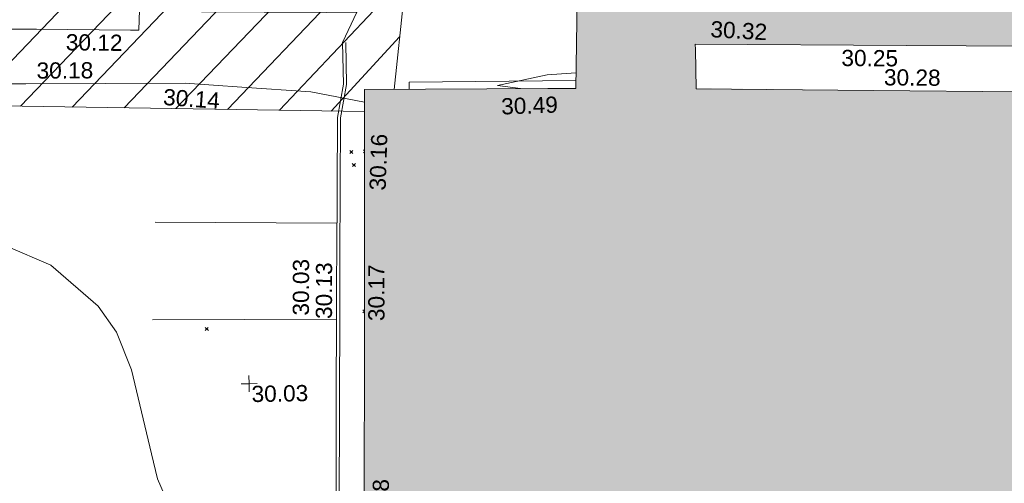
# Model space of a CAD drawing. Header units: millimetres. Extents: x -290717 to 520720, y -88450 to 287762.
# Tile 278 of 381: x 80720 to 103495, y 113792 to 124520. Entities that reach past the tile are written whole.
import ezdxf

# ---------------------------------------------------------------- set-up
doc = ezdxf.new("R2010")
doc.units = ezdxf.units.MM
doc.linetypes.add('IMPORT-HIDDEN2 _3_', pattern=[4762.5, 3175, -1587.5])
doc.linetypes.add('IMPORT-UG_ELEC_STREET LIGHTING_QLB2 _2_', pattern=[2700, 1500, -300.0000000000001, 0, -250, 150, -300.0000000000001, 0, -200])
for name, color, linetype, lineweight, true_color in [('00_UAV_BUILDING_OUTLINE', 5, 'Continuous', 9, 0x0000ff), ('00_UAV_CONCRETE', 9, 'Continuous', 9, 0x808080), ('00_UAV_FENCE', 7, 'Continuous', 9, 0x264c2f), ('00_UAV_KERB_BOTTOM', 1, 'Continuous', 9, 0xff0000), ('00_UAV_KERB_TOP', 7, 'Continuous', 9, 0xa500a5), ('00_UAV_LEVEL_SPOT', 7, 'Continuous', 9, 0x666666), ('00_UAV_ROAD_MARKING_YELLOW_CONTINUOUS', 40, 'Continuous', 9, 0xffbf00), ('00_UAV_WALL', 7, 'Continuous', 9, 0x7c00a5), ('00_UAV_WALL_RETAINING', 7, 'Continuous', 9, 0x7c00a5), ('01_DTM_CONTOUR_MJR', 7, 'Continuous', 9, 0x7f3f00), ('01_DTM_CONTOUR_MNR', 7, 'Continuous', 9, 0xa5a552), ('12333-PUM-2D-U-0001-C01 - Rev2_REVIT IMPORT_dwg', 7, 'Continuous', 9, 0x767676), ('A_RHA_Line', 7, 'Continuous', 9, 0x00a600), ('PUM-CHAMBER EXTENTS', 6, 'IMPORT-HIDDEN2 _3_', 9, 0xff00ff), ('PUM-UNABLE TO SURVEY', 190, 'Continuous', 9, 0x7f00ff)]:
    doc.layers.add(name, color=color, linetype=linetype, lineweight=lineweight, true_color=true_color)
doc.layers.add('A_RHA_Detail', color=7, linetype='Continuous', lineweight=9)
doc.layers.add('GEN-TEXT', color=7, linetype='Continuous', lineweight=9)
doc.styles.add('Swis721 Lt BT_2', font='swissl.ttf', dxfattribs={"height": 375})

# ---------------------------------------------------------------- blocks, each defined once
blk = doc.blocks.new('12333-PUM-2D-U-0001-C01 - Rev2_REVIT IMPORT_dwg_UAV-2077255-Site Location Plan Existing')
at = {"layer": '00_UAV_LEVEL_SPOT', "color": 254, "true_color": 0xcccccc, "flags": 128}
for points in [[(0, -500.0000000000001), (0, 0), (-500.0000000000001, 0)], [(500.0000000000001, 0), (0, 0), (0, 500.0000000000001)]]:
    blk.add_lwpolyline(points, dxfattribs=at)
blk = doc.blocks.new('12333-PUM-2D-U-0001-C01 - Rev2_REVIT IMPORT_dwg_MGS62954_T2_Galway_ITM_3d_Rev1-2077680-Site Location Plan Existing')
at = {"layer": '00_UAV_CONCRETE', "color": 254, "true_color": 0xcccccc, "flags": 128}
blk.add_lwpolyline([(533993821.2344432, 725676748.3484368), (533993819.7424778, 725676916.2696676), (533997677.8505664, 725676881.9568516)], dxfattribs=at)
at = {"layer": '00_UAV_FENCE', "color": 254, "true_color": 0xcccccc, "flags": 128}
blk.add_lwpolyline([(533984606.4254999, 725677031.3565), (533984956.9829133, 725677027.0913601), (533988641.8540002, 725676982.2585), (533989951.4853162, 725676867.2598823), (533991545.854, 725676727.2585), (533992783.3151581, 725676466.5470988)], dxfattribs=at)
at = {"layer": '00_UAV_KERB_BOTTOM', "color": 254, "true_color": 0xcccccc, "flags": 128}
blk.add_lwpolyline([(533992300.5415, 725677857.4255002), (533992299.5415, 725676890.4255), (533992151.5415, 725676125.4255002), (533992076.797038, 725672872.6906), (533992068.5414999, 725672513.4255), (533991993.5415002, 725668666.4255003), (533991977.2491143, 725667873.7233555), (533991909.5415, 725664579.4255), (533991882.9220554, 725662874.6402038), (533991839.5415, 725660096.4255), (533991804.6548505, 725657875.3088148), (533991755.5415, 725654748.4255), (533991704.8227784, 725652876.4435915), (533991678.5415, 725651906.4255002)], dxfattribs=at)
at = {"layer": '00_UAV_KERB_TOP', "color": 254, "true_color": 0xcccccc, "flags": 128}
blk.add_lwpolyline([(533992370.5414626, 725677857.3531113), (533992369.5345623, 725676883.6805985), (533992221.3875232, 725676117.9205644), (533992146.8141374, 725672872.6305698), (533992138.5258256, 725672511.939224), (533992063.5274799, 725668665.0240773), (533992047.262669, 725667873.663579), (533991979.5302703, 725664578.1598479), (533991952.9296565, 725662874.5805296), (533991909.5329681, 725660095.3326153), (533991874.6625469, 725657875.2491213), (533991825.5266109, 725654746.9278531), (533991774.8468394, 725652876.3835568), (533991748.5158221, 725651904.5296441)], dxfattribs=at)
at = {"layer": '00_UAV_ROAD_MARKING_YELLOW_CONTINUOUS', "color": 254, "true_color": 0xcccccc}
for p, q in [((533992095.2985793, 725673677.8420074), (533987889.7796368, 725673777.3943529)), ((533987793.7796368, 725671519.394353), (533992047.9148707, 725671455.416931))]:
    blk.add_line(p, q, dxfattribs=at)
at = {"layer": '00_UAV_WALL', "color": 254, "true_color": 0xcccccc, "flags": 128}
blk.add_lwpolyline([(533991946.8540001, 725678560.2585), (533989049.8540001, 725678625.2585001), (533987617.2942128, 725678697.4638813), (533987594.3289061, 725678223.6027254), (533987400.971929, 725678229.1283239), (533985226.854, 725678291.2585002), (533982402.4397334, 725678336.6436361)], dxfattribs=at)
at = {"layer": '00_UAV_WALL_RETAINING', "color": 254, "true_color": 0xcccccc, "flags": 128}
blk.add_lwpolyline([(533991946.8540001, 725678560.2585), (533992640.9680001, 725678549.684), (533992300.5415, 725677857.4255002)], dxfattribs=at)
at = {"layer": '01_DTM_CONTOUR_MJR', "color": 254, "true_color": 0xcccccc, "flags": 128}
blk.add_lwpolyline([(533982434.7057993, 725650513.4341646), (533984452.6412213, 725651986.0687025), (533985164.3878635, 725653442.7667475), (533986450.5126459, 725654285.6622803), (533987500.4225352, 725654420.0000001), (533988430.0000002, 725656420.0000001), (533988430.0000002, 725658420.0000001), (533988757.7809073, 725660389.2405014), (533988910.5054501, 725662093.0872011), (533988888.1726233, 725662704.3830078), (533988430.0000002, 725664420.0000001), (533988430.0000002, 725666420.0000001), (533987845.7303371, 725667835.730337), (533987710.3163019, 725668420.0000001), (533987285.7755486, 725670370.6648532), (533986954.1469131, 725671246.3576205), (533986539.3971784, 725671854.9828988), (533985458.1953767, 725672824.1461596), (533984430.0000002, 725673292.0930233)], dxfattribs=at)
at = {"layer": '01_DTM_CONTOUR_MNR', "color": 254, "true_color": 0xcccccc, "flags": 128}
blk.add_lwpolyline([(533996398.2576222, 725676717.7387002), (533995862.9347827, 725676803.2608696), (533997017.7169089, 725677027.780448), (533997684.0198982, 725677060.1955652)], dxfattribs=at)
at = {"xscale": 0.375, "yscale": 0.375, "zscale": 0.375}
blk.add_blockref('12333-PUM-2D-U-0001-C01 - Rev2_REVIT IMPORT_dwg_UAV-2077255-Site Location Plan Existing', (533990000, 725670000.0000001), dxfattribs=at)
at = {"layer": '00_UAV_BUILDING_OUTLINE', "color": 251, "true_color": 0x666666, "char_height": 375, "width": 1495.902363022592, "attachment_point": 1, "line_spacing_factor": 1.005061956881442, "style": 'Swis721 Lt BT_2'}
for s, insert, rotation in [('30.32', (534000828.0322669, 725678207.7888681), 355.84313260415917), ('30.25', (534003833.727396, 725677486.0668606), 358.6493837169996), ('30.28', (534004810.7490917, 725677022.122988), 358.4756392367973), ('30.49', (533995938.1842242, 725676501.1138716), 1.0456829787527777), ('30.16', (533992859.9595945, 725674430.1917697), 87.1805098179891), ('30.17', (533992780.1852723, 725671401.841308), 88.96203897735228), ('30.18', (533992796.2918181, 725666434.90736), 88.96203896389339)]:
    blk.add_mtext(s, dxfattribs=dict(at, insert=insert, rotation=rotation))
at = {"layer": '00_UAV_FENCE', "color": 251, "true_color": 0x666666, "char_height": 375, "width": 1495.902363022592, "attachment_point": 1, "line_spacing_factor": 1.005061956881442, "style": 'Swis721 Lt BT_2'}
for s, insert, rotation in [('30.18', (533985212.9892944, 725677519.2428584), 359.30293167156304), ('30.14', (533988146.8504523, 725676859.5624635), 354.98173383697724)]:
    blk.add_mtext(s, dxfattribs=dict(at, insert=insert, rotation=rotation))
at = {"layer": '00_UAV_KERB_BOTTOM', "color": 251, "true_color": 0x666666, "insert": (533991035.4123445, 725671559.9903523), "char_height": 375, "width": 1495.902363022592, "attachment_point": 1, "rotation": 88.81143063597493, "line_spacing_factor": 1.005061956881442, "style": 'Swis721 Lt BT_2'}
blk.add_mtext('30.03', dxfattribs=at)
at = {"layer": '00_UAV_KERB_TOP', "color": 251, "true_color": 0x666666, "insert": (533991567.1198985, 725671471.4958007), "char_height": 375, "width": 1495.902363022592, "attachment_point": 1, "rotation": 88.81114601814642, "line_spacing_factor": 1.005061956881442, "style": 'Swis721 Lt BT_2'}
blk.add_mtext('30.13', dxfattribs=at)
at = {"layer": '00_UAV_LEVEL_SPOT', "insert": (533990051.8765643, 725669949.1441548), "char_height": 375, "width": 1495.902363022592, "attachment_point": 1, "line_spacing_factor": 1.005061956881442, "style": 'Swis721 Lt BT_2'}
blk.add_mtext('30.03', dxfattribs=at)
at = {"layer": '00_UAV_WALL', "color": 251, "true_color": 0x666666, "insert": (533985904.0719428, 725678162.9664321), "char_height": 375, "width": 1495.902363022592, "attachment_point": 1, "rotation": 358.36309324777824, "line_spacing_factor": 1.005061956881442, "style": 'Swis721 Lt BT_2'}
blk.add_mtext('30.12', dxfattribs=at)
blk = doc.blocks.new('12333-PUM-2D-U-0001-C01 - Rev2_REVIT IMPORT_dwg-1620468-Site Location Plan Existing')
at = {"layer": 'PUM-CHAMBER EXTENTS', "true_color": 0xfff4d4}
h = blk.add_hatch(dxfattribs=at)
h.set_pattern_fill('FP_14', style=0, pattern_type=2)
h.set_pattern_definition([(45, (-533641079.65, -725615854.3560001), (-618.7184335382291, 618.7184335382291), [])])
h.paths.add_polyline_path([(351699.72233876, 60394.56140982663), (351708.9931528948, 60906.25732133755), (352393.2163071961, 60898.13015711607), (353041.6677554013, 66223.39089320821), (353206.9931529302, 73966.25732144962), (353982.8594361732, 73952.7145251), (354317.3501528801, 76699.64382133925), (358888.3501528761, 76111.64382135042), (361222.350152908, 86809.64382132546), (361563.3501529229, 88895.64382133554), (363078.350152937, 90435.64382137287), (363904.3501529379, 101867.6438212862), (365385.1266995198, 110525.3932341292), (365230.9820148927, 110551.7047199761), (365498.4008083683, 111226.8875165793), (365470.0968050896, 111952.5482150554), (365624.7061381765, 111926.1574136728), (366051.350152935, 114420.6438213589), (364898.3501528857, 114331.6438213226), (360524.3501529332, 111561.643821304), (356416.7002318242, 111258.678218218), (357929.2858412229, 111182.0907012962), (360544.5530249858, 111349.5624075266), (360546.5568067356, 111049.5690885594), (355314.0187962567, 111014.6190039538), (355309.6134037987, 111177.0234435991), (355277.3501528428, 111174.643821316), (352644.3501529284, 114141.6438213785), (338239.8330883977, 112460.2766464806), (329804.3501528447, 111555.6438213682), (319532.3501528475, 110592.6438213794), (310517.3501528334, 109863.6438213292), (302620.3501528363, 109581.6438213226), (295825.3501529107, 109566.6438213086), (279813.3501529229, 106549.643821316), (276140.8366145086, 103581.1872824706), (276061.814112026, 103425.8629484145), (271406.8224872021, 105468.1551963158), (271509.3894614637, 105701.9358727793), (267649.350152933, 107463.6438213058), (260223.350152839, 100640.6438213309), (259796.3501529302, 72682.64382134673), (269496.3501528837, 64316.64382130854), (273776.3501529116, 63665.64382135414), (309011.3501528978, 62955.64382139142), (311037.3501528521, 62074.64382133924), (337339.3501528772, 60871.64382135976), (351699.5658924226, 60394.56660731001)])
h.paths.add_polyline_path([(268358.9909750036, 65556.86419186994), (264596.4920611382, 69167.41490751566), (264804.2082447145, 69383.8727354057), (266581.5988270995, 67470.36930634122), (268566.7072650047, 65773.32227584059), (268393.5501527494, 65592.87780157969)])
h.paths.add_polyline_path([(332379.887152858, 67575.85382149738), (302320.8871528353, 68122.8538214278), (302332.4158496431, 68783.33241919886), (280169.8095181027, 69186.63780598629), (280330.3604934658, 78384.59702432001), (275960.0958838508, 78464.13017966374), (276108.0612945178, 86595.19465455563), (280450.151176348, 86519.4031937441), (280756.2778082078, 103341.6855813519), (302910.5740271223, 102938.5317815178), (302921.4142533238, 103534.2289657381), (310787.9439886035, 103391.0774384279), (310815.0515438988, 104880.7045066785), (318228.828162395, 104745.7919744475), (318301.0448391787, 108714.2766025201), (322633.8020448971, 108635.4310593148), (322539.6341878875, 103240.5581443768), (349750.1643799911, 102745.3933022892), (349310.9351529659, 74176.42282136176), (332506.0083566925, 74506.52523825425), (332420.225768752, 69792.56032023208)])
h.paths.add_polyline_path([(262373.7501529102, 72788.24382131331), (262335.6501528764, 75226.64382130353), (265345.5501529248, 75226.64382130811), (265383.6501528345, 72864.44382133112), (265304.2827260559, 72862.43451938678)])
h.paths.add_polyline_path([(261383.1501528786, 75912.44382136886), (261459.3501528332, 80789.24382133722), (267517.2501529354, 80713.04382135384), (267441.050152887, 75836.24382130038), (261504.3495088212, 75910.91930116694)])
h.paths.add_polyline_path([(302573.8228673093, 78329.52926304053), (302592.4407276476, 78963.90062831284), (306343.567266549, 78898.43991812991), (306598.9518629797, 91613.85658206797), (302817.4785721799, 91689.80612071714), (302824.7187942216, 92271.10215000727), (296640.3411529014, 92395.32482125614), (296360.3411528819, 78454.32482147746), (302538.3452618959, 78330.24181806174)])
h.paths.add_polyline_path([(261840.3501529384, 80865.44382136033), (261687.9501528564, 92981.24382131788), (264050.1501528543, 92981.2438213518), (264202.5501529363, 80865.44382139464), (263838.6680771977, 80865.44382138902)])
h.paths.add_polyline_path([(274664.4282881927, 104261.9875886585), (272430.0401462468, 105281.7542374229), (273799.1437452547, 104582.3695657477), (274486.1144024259, 104328.01044291)])
h.paths.add_polyline_path([(315481.3501528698, 115683.6438212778), (326437.165211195, 116343.5766866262), (364189.350152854, 120948.6438212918), (366744.3501529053, 124721.6438213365), (363517.3501528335, 126053.6438213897), (359872.3501529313, 126432.6438213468), (352849.3501528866, 126181.6438212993), (339104.3501528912, 124625.643821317), (335451.3501528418, 124514.6438212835), (325145.3501528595, 123235.643821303), (319635.3501528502, 122976.6438213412), (314446.3501528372, 122493.6438213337), (313566.3501528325, 118980.6438212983)])
h.paths.add_polyline_path([(322305.050152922, 119194.0438212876), (322152.6501528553, 121403.8438213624), (326724.6501528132, 121784.8438213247), (326877.0501529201, 119498.8438214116), (323355.1979919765, 119264.0536772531)])
h.paths.add_polyline_path([(328629.650152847, 120870.443821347), (328477.2501528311, 122089.6438212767), (329810.7501529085, 122242.0438213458), (329963.1501528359, 121022.8438213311), (328841.3815410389, 120894.6416942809)])
h.paths.add_polyline_path([(317352.0501528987, 121480.0438213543), (317352.0501528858, 121861.0438214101), (317618.7501528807, 121856.3885555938), (317618.7501528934, 121480.043821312), (317362.3608135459, 121480.0438213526)])
h.paths.add_polyline_path([(331601.4501528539, 122089.6438213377), (331144.2501528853, 122242.0438213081), (331258.5501528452, 122623.0438213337), (331715.7501528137, 122470.6438213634), (331644.5503212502, 122233.3110493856)])
at = {"layer": 'GEN-TEXT', "color": 253, "true_color": 0xaaaaaa}
for p, q in [((351343.124563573, 59430.94570585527), (351413.8352416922, 59501.65638397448)), ((351413.8352416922, 59430.94570585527), (351343.124563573, 59501.65638397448)), ((351683.3238227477, 59489.4571248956), (351662.1245635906, 59510.65638405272)), ((351662.1245635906, 59439.9457059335), (351682.8014030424, 59460.62254538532)), ((351395.99481388, 59129.28848224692), (351466.7054919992, 59199.99916036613)), ((351466.7054919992, 59129.28848224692), (351395.99481388, 59199.99916036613)), ((351616.0445757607, 55776.02752617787), (351581.4704452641, 55810.60165667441)), ((351581.4704452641, 55739.8909785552), (351616.0157458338, 55774.43627912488)), ((347927.9948137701, 55394.2884822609), (347998.7054918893, 55464.99916038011)), ((347998.7054918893, 55394.2884822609), (347927.9948137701, 55464.99916038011))]:
    blk.add_line(p, q, dxfattribs=at)
at = {"layer": 'PUM-UNABLE TO SURVEY', "color": 7, "true_color": 0xfff4d4}
blk.add_line((353041.6677554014, 66223.39089321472), (352393.2163071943, 60898.13015711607), dxfattribs=at)
at = {"layer": 'PUM-UNABLE TO SURVEY', "color": 7, "true_color": 0xfff4d4, "flags": 128}
blk.add_lwpolyline([(351699.72233876, 60394.56140982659), (337339.3501528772, 60871.64382135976), (311037.3501528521, 62074.64382133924), (309011.3501528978, 62955.64382139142), (273776.3501529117, 63665.64382135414), (269496.3501528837, 64316.64382130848), (259796.3501529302, 72682.64382134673), (260223.350152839, 100640.6438213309), (267649.350152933, 107463.6438213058), (271509.3894614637, 105701.9358727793)], dxfattribs=at)
blk.add_blockref('12333-PUM-2D-U-0001-C01 - Rev2_REVIT IMPORT_dwg_MGS62954_T2_Galway_ITM_3d_Rev1-2077680-Site Location Plan Existing', (-533641079.6498471, -725615854.3561786))

msp = doc.modelspace()

# ---------------------------------------------------------------- hatches: boundary and pattern name
at = {"layer": 'A_RHA_Detail', "true_color": 0xc0c0c0}
h = msp.add_hatch(color=9, dxfattribs=at)
h.paths.add_polyline_path([(-80880.60083898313, -68502.79057078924), (-80400.86592458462, -68483.4150911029), (-80400.86592458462, -62984.64684182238), (-24474.85765180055, -63009.32043784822), (-24456.14471274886, -50840.30023854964), (-36622.55041054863, -50831.65104346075), (-36622.5504104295, -44228.57792609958), (-50959.05265825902, -44213.68205212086), (-50959.05265825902, -42573.78171509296), (-54563.93258049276, -42571.21897729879), (-54565.69773355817, -45054.17447471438), (-92408.82109324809, -45027.27149617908), (-92411.78875845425, -49201.74309219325), (-100061.9988811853, -49201.74309219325), (-100052.221444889, -64852.82557835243), (-86120.90825231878, -64852.82557835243), (-86092.16626519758, -62957.90041523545), (-84861.10047611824, -62957.90041520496), (-84854.79054275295, -68240.10973718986), (-80870.60226895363, -68240.10973718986)])
h.paths.add_polyline_path([(-137238.9269955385, -68461.93840922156), (-132719.7426408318, -68433.06336920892), (-132847.0731201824, -62850.0428228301), (-130454.6837966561, -62916.63108081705), (-130498.2830220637, -61355.8539363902), (-117581.136331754, -61423.42893434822), (-117492.3908565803, -49183.91309186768), (-125136.5200282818, -49178.47881939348), (-125133.5727033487, -45032.61887132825), (-163007.1824077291, -45005.69421944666), (-163007.1824077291, -44090.29634113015), (-163123.8521375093, -44090.21339942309), (-163122.6389897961, -42383.751842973), (-166563.8543420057, -42383.75184295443), (-166565.0349082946, -44044.3982420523), (-193158.4656786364, -44025.49275802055), (-193195.152889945, -62863.6565097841), (-137269.7106414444, -62916.63108078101), (-137254.3708868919, -65679.90523788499)])
h.paths.add_polyline_path([(120310.9497607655, -32334.2823016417), (120312.4652266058, -31610.73011961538), (133451.2244789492, -31638.24899384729), (133469.2230092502, -19717.98315777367), (121295.7536929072, -19692.48606427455), (121319.8434528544, -8190.941560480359), (112277.0825929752, -8172.001674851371), (112263.1769726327, -14811.12345451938), (78285.85310969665, -14739.95861435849), (78292.82277619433, -8167.077575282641), (76545.55099677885, -8163.40371230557), (69355.76844230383, -8152.931592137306), (69353.66597202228, -9156.746357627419), (68372.60878942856, -9154.691552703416), (68372.60878942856, -13705.52853212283), (69333.72334743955, -13707.54156767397), (69325.07112544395, -16249.53369225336), (66623.4489111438, -16249.53369225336), (66619.79243932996, -17995.29925522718), (65989.07757491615, -17995.29925522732), (65985.44262769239, -19730.78799479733), (57152.23993372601, -19712.28702423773), (57127.42535098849, -31559.89461998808), (70277.87165423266, -31587.43801817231), (70277.87165428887, -32271.74147154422), (78263.96947906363, -32285.12944888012), (78266.62669288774, -31019.79372153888), (112335.8856506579, -31091.15111856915), (112335.8856506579, -32317.57330550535), (119781.4233959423, -32333.17321910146)])
h.paths.add_polyline_path([(7503.71740934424, -1791.43926322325), (15482.43097389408, -674.0213230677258), (15484.0826184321, 148.1327206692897), (56188.28042539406, 205.5276654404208), (56155.8432600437, 14338.31663138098), (18016.62665932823, 14236.4814953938), (17967.9025208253, 34313.18372075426), (21727.10644861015, 34324.06926249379), (21708.9097307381, 40608.10218319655), (18009.66447156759, 40608.10218325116), (17995.54603703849, 45483.75063445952), (9770.084212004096, 45420.63294734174), (3966.216019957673, 45443.14492469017), (3984.771235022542, 14176.56786831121), (1023.062455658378, 14176.56786840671), (-276.5134647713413, 14190.52623465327), (-231.6790044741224, 5976.811441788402), (-226.4491536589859, 193.7444677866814), (1220.250839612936, 179.5999159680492), (7477.609307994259, 143.2867556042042), (7488.638446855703, -674.0213230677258)])
h.paths.add_polyline_path([(77755.59663317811, 53.47451145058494), (77729.51881611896, 1699.844979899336), (94464.47132486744, 1659.976083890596), (94606.37913471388, 17991.39023626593), (88810.41901146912, 18015.03260816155), (88799.89418497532, 14436.74271609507), (69413.88950349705, 14457.87738898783), (69377.35724448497, 99.62816357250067), (70760.85642036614, 92.0068082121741)])
h.paths.add_polyline_path([(61252.12079698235, 46453.95617369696), (105774.7348988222, 46472.68783510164), (105768.2642197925, 61852.61234310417), (92285.13876306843, 61852.61234310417), (92308.59670397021, 65784.30757142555), (96107.46680002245, 65767.6044524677), (96059.6808111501, 75209.20847378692), (101084.8427276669, 75071.88872768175), (104988.0046543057, 74765.36560410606), (108403.6894220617, 74363.84089439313), (112009.2703903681, 73787.25420864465), (115645.3524814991, 73049.69667210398), (116890.8108050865, 72761.69136255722), (120208.9929832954, 71893.18353872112), (120865.241739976, 71703.68487155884), (124135.6329505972, 70669.67317909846), (127435.6253142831, 69480.50055823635), (127820.4368655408, 69394.93141813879), (128274.3081769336, 69331.69585757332), (128731.879114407, 69306.66104520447), (129189.9401456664, 69320.00258265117), (129645.2782985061, 69371.62688830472), (130094.6997111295, 69461.17185607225), (130535.0520071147, 69588.00939078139), (130963.2464342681, 69751.2498188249), (131376.279516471, 69949.74812593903), (131771.254123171, 70182.11198906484), (132162.5575600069, 70460.54046602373), (132496.0921582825, 70741.69081117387), (132820.8713676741, 71064.98072578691), (133117.4593294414, 71414.31364276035), (133383.77568926, 71787.23923958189), (133616.5473239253, 72178.53728446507), (133817.1647262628, 72590.54524901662), (133982.6025969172, 73017.89547517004), (134111.7005086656, 73457.59040804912), (134203.5529320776, 73906.545904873), (134257.5155882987, 74361.61286220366), (134272.5462649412, 74819.59931534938), (134250.5259874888, 75277.29281749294), (134189.6227572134, 75731.48297750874), (134090.9274700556, 76178.98397761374), (133955.1324028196, 76616.65691996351), (133783.1900598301, 77041.4318434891), (133576.3064937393, 77450.3292564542), (133335.9328436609, 77840.48103831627), (133063.7551572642, 78209.15055536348), (132761.6825665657, 78553.75185442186), (132431.8338935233, 78871.86780505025), (132076.5227904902, 79161.26705200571), (131698.2415079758, 79419.91966864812), (131299.6434187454, 79646.01139199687), (131093.5942456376, 79746.34209763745), (132146.0467355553, 83110.22226149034), (122787.763295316, 86282.54285521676), (121604.3555410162, 82800.35918872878), (117095.9864226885, 83870.84033788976), (116841.9598400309, 83526.35449576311), (116120.5435466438, 91221.9361197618), (110237.7341284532, 91274.27491024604), (110194.3680786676, 90435.39030217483), (104988.0046543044, 90486.49901569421), (104973.2761846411, 94309.82427956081), (103746.1314668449, 94309.82427962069), (103839.9937121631, 122852.1474272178), (96365.09202303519, 122931.9599471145), (96350.3400238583, 123952.416858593), (104555.5505249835, 123902.1925258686), (104607.3234457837, 120248.5396157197), (125502.5015002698, 120134.193340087), (125662.0200253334, 137657.3796883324), (114479.5865733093, 137699.2256881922), (114382.3062641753, 129149.9458158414), (104644.1590035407, 129187.997507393), (104577.9931702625, 126217.3903165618), (101184.4926405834, 126159.1566967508), (101264.6166812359, 135959.2655565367), (89967.23177303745, 135988.8856164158), (89927.63362986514, 125823.6463181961), (93630.53562299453, 125840.7948842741), (93580.6568888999, 122931.9599471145), (88697.38835373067, 122904.7310127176), (88679.38989541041, 95739.0914377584), (86378.25848993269, 95739.0914377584), (86378.18187189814, 96178.10083375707), (83279.5074328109, 96200.92083330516), (83273.62493422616, 95735.74732136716), (70169.67509616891, 95733.22421950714), (70166.2684274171, 96272.07409350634), (66674.99731291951, 96257.14073659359), (66654.74538556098, 95755.71092140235), (65784.77231076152, 95755.71092140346), (65887.65094981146, 117470.6305650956), (53473.34271625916, 117487.9046429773), (53434.44066306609, 98570.4634906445), (40649.41626913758, 98570.46349066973), (40610.16711556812, 94406.01479082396), (38853.82372865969, 94410.36303444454), (38848.65589191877, 89463.65332732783), (40612.46601909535, 89518.45976927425), (40665.38257359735, 86257.73741131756), (38372.19584673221, 86305.7230928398), (38369.79373532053, 76901.0507917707), (50937.95125076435, 76944.40198877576), (50922.88567283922, 74598.78180893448), (56484.90611318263, 74588.85093774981), (56484.9061131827, 75194.85181998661), (92465.40372273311, 75233.02581663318), (92645.92783659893, 71766.64845097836), (89810.5550181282, 69362.83965827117), (85313.16173971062, 69360.94750424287), (85313.16173971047, 66907.40508090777), (75210.14498260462, 66903.15451592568), (75210.14498260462, 63815.70944554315), (70819.40014306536, 63815.70999204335), (70819.21601502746, 64253.35708063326), (69456.8341568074, 64253.35708063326), (69455.71957374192, 66901.99623168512), (61303.3285675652, 66898.56680686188), (61304.56054652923, 63970.32021231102), (70500.41048205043, 63970.32021223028), (70500.40885431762, 61852.59006210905), (61245.64388480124, 61848.69637492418), (61252.12079698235, 46455.07044720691)])
h.paths.add_polyline_path([(-17153.16561239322, 48569.32684293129), (-17153.16561227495, 60770.38083690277), (-29362.88357762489, 60774.7042869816), (-29362.88357762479, 67399.20394583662), (-43507.25361058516, 67405.01911302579), (-43488.53133082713, 69093.07334179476), (-45766.41866234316, 69109.32868391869), (-45794.34620035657, 67405.01911302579), (-47272.11273197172, 67404.21245453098), (-47272.44887636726, 66454.91798912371), (-86004.56386335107, 66468.6329952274), (-86006.66970790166, 60521.58362724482), (-92662.8772251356, 60521.58362724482), (-92666.53762789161, 50184.35611936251), (-79752.016597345, 50179.78302554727), (-79752.016597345, 48591.49323813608), (-17157.71631240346, 48569.32845421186)])
h.paths.add_polyline_path([(-201056.4185879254, 48628.75479108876), (-138377.9751621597, 48634.64535782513), (-138377.9751621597, 50133.28202330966), (-125467.710581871, 50134.49533928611), (-125468.6909603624, 60566.19036866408), (-132186.8595615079, 60565.86652591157), (-132187.4203588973, 66533.01978768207), (-170643.3098734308, 66805.61809689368), (-170643.3098732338, 67738.78475851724), (-200340.0100486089, 67488.93693767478), (-200348.7175167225, 60827.7802510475), (-201057.5650552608, 60827.71357562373), (-201056.6510294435, 51102.0431337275)])
h.paths.add_polyline_path([(-240051.5126725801, 54769.1949116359), (-239444.4902595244, 54811.10754483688), (-239186.5396225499, 54841.92927608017), (-238764.8191578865, 54940.98166103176), (-238382.4735933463, 55122.46891391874), (-237990.3402229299, 55354.87497237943), (-237269.2031026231, 55936.21514997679), (-237030.2712443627, 56228.66101920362), (-236793.0039600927, 56569.31473977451), (-236554.5880579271, 57004.26389721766), (-236432.7219585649, 57267.46508911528), (-236300.0815274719, 57753.26239002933), (-236250.7285154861, 58017.17885687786), (-236235.6490610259, 58516.21786795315), (-236233.2538430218, 58987.85640057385), (-236213.702979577, 59823.48083772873), (-236363.8287856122, 59820.8603820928), (-236634.0279869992, 60698.06075831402), (-236391.9547756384, 61432.1972634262), (-236225.4740089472, 61435.10319604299), (-236201.6036570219, 62637.68779599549), (-232563.5271750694, 62639.28734435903), (-232563.5271750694, 63049.03842407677), (-232732.1945866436, 63049.15302221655), (-232860.1521278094, 63457.9589027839), (-232731.6068089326, 63914.24862701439), (-232560.8209657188, 63914.24862701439), (-232521.9864006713, 70597.99604498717), (-240628.6947850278, 70598.85496274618), (-240629.7923196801, 72350.98321581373), (-246412.6011213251, 72347.36085937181), (-246412.6011213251, 70616.45923939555), (-254449.5805725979, 70618.60952619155), (-254454.637144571, 70754.06491724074), (-254469.7140363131, 73191.6627625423), (-263883.2532625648, 73267.83063692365), (-263902.4181505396, 68260.74348557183), (-263714.8217520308, 68259.82096576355), (-263552.9672900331, 67819.6543439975), (-263719.0883117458, 67392.20684197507), (-263913.629869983, 67392.20684288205), (-263956.7001914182, 58633.76423459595), (-260181.1963171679, 58611.22607638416), (-260192.3146984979, 56354.25111578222), (-257184.684388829, 56339.46086010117), (-257213.4419958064, 57092.93866025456), (-257338.5163846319, 57093.27331227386), (-257471.0109295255, 57531.7457231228), (-257338.5163845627, 58062.22513700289), (-257203.4956297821, 58064.06881293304), (-257173.5751889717, 58598.54056827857), (-256478.2273617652, 58575.27357918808), (-256478.2273617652, 58788.51859477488), (-256013.0091299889, 58911.92701537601), (-255397.0786589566, 58780.99767608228), (-255397.0786664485, 58595.98242230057), (-243809.8853614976, 58585.92793205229), (-243805.3570672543, 58352.04527760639), (-243740.9394682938, 57884.52572396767), (-243619.083060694, 57421.84877501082), (-243424.3877541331, 56943.65915328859), (-243247.1437899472, 56608.24157716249), (-243003.0710577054, 56249.99021479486), (-242732.2093200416, 55932.75703086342), (-242371.7230179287, 55603.12658814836), (-242141.2551255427, 55424.88676771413), (-241804.9643038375, 55216.88439829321), (-241529.464082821, 55077.02869058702), (-241100.6275144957, 54917.18295005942), (-240836.2134980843, 54840.82833179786), (-240453.4486196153, 54788.6078413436), (-240203.3756532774, 54776.52967577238)])
h.paths.add_polyline_path([(40276.69022620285, 59895.3641775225), (40328.62676026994, 69196.9439153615), (36588.99968782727, 69217.82459101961), (36619.46637569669, 74674.25962431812), (32264.36460075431, 74687.02318924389), (32233.48293864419, 69156.26826309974), (11916.69390488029, 69269.70959690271), (11966.66200108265, 78218.75165977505), (29087.50901742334, 78123.15526811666), (29143.44567202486, 88141.13700481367), (15719.34879623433, 88216.09212957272), (15732.60379610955, 90589.99788900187), (4594.294101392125, 90652.19003492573), (4525.129359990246, 78265.12250452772), (10096.76365550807, 78234.01258734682), (10077.43887221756, 74773.03821913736), (4547.641142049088, 74803.91453678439), (4465.579974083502, 60107.16002351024), (19125.89094757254, 60025.30234268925), (19139.86249371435, 62527.53804648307), (31738.59196305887, 62457.19146407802), (31724.55430855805, 59943.11609818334), (38369.79364222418, 59906.01157297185)])
h.paths.add_polyline_path([(-246083.0241259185, 72334.29150213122), (-246083.0594797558, 72334.30275087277), (-246208.2905500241, 72334.29150213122)])
h.paths.add_polyline_path([(-114575.3004830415, 112178.0758696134), (-114575.3246436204, 112178.0758696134), (-114707.2752166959, 115801.5811617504)])
h.paths.add_polyline_path([(-154699.9178766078, 101760.4080976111), (-114382.0503338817, 101776.0542915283), (-114382.0503338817, 106926.936016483), (-113755.641395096, 106927.1791078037), (-113757.5507412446, 111847.2721532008), (-114431.6837526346, 111847.2721532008), (-114431.8098651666, 112178.075869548), (-114575.3004830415, 112178.0758696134), (-114578.9984943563, 121707.2390834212), (-123056.9849702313, 121707.2390834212), (-123068.8201032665, 156452.7036899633), (-119381.2340625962, 156454.1347343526), (-119381.2340625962, 160165.8603541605), (-115501.031452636, 160167.3661472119), (-115503.3750945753, 166206.5793118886), (-132411.7987151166, 166599.6604729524), (-132411.8243306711, 166665.6603411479), (-135275.0124468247, 166664.5489553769), (-135275.0124468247, 166628.1883102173), (-135911.3205077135, 166628.1944503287), (-135911.3479256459, 166352.1604668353), (-152521.1633846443, 166345.7145607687), (-152518.3680955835, 159142.6836790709), (-150699.3133726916, 159117.9265656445), (-150755.6690356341, 122560.6912032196), (-151059.2005266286, 122560.6912032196), (-151061.0981347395, 121302.4374931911), (-154138.3148337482, 121372.6012653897), (-154138.3148337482, 121865.183451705), (-154704.3888425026, 121867.2611370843), (-154688.5451973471, 119352.3937021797), (-154745.5933227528, 119352.3715636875), (-154745.5763474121, 118722.1532660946), (-160794.1544526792, 118748.744283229), (-160794.1544527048, 119410.5425977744), (-163852.1622693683, 119422.408321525), (-163855.0715294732, 118762.2003111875), (-167568.6765459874, 118778.5256058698), (-166634.6619849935, 124395.1277019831), (-166843.6206842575, 124471.2090400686), (-167568.6765459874, 124707.6250904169), (-168028.2173235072, 124841.3808643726), (-168630.5006276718, 124991.3056740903), (-169238.2056070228, 125117.4693074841), (-169850.3952285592, 125219.6772877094), (-170466.1255403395, 125297.7720169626), (-171089.1102599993, 125351.8553033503), (-171704.4065937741, 125381.1774254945), (-172325.0479971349, 125386.3595015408), (-172782.2248668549, 125374.5832363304), (-173401.7764236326, 125337.4554476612), (-174019.3926983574, 125276.0328036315), (-174634.1213722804, 125190.4100127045), (-175245.0145766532, 125080.7190996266), (-176047.1958093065, 124895.7675261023), (-176665.4852587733, 124724.7228134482), (-177045.3001228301, 124609.1129151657), (-177631.5127793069, 124405.2077276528), (-176665.4852586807, 118818.5158793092), (-177558.9402083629, 118822.4435769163), (-177662.2853368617, 125263.4341236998), (-176365.3912352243, 126542.9270807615), (-159462.2970490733, 126319.9103917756), (-157057.7396790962, 128609.0850976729), (-157060.6673204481, 136153.1661957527), (-158638.8016610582, 137740.2441626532), (-159352.3735831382, 137740.2441626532), (-161634.4140635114, 140201.1078539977), (-168727.9404946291, 140256.8191147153), (-171035.0401162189, 137942.884730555), (-174184.1459014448, 137942.884730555), (-176460.1168228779, 140292.2858551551), (-177341.68569345, 140292.285855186), (-177341.7114445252, 140358.4281613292), (-183428.5803825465, 140356.0660244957), (-185921.6385984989, 137917.4639097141), (-185921.6385985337, 131757.309115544), (-186906.8767412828, 131756.9267734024), (-187725.3914540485, 130809.9989183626), (-187724.0588902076, 127376.1828149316), (-186481.0281350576, 126304.557648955), (-186479.4846755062, 122327.2959175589), (-185176.2828158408, 121059.4673825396), (-180304.1129154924, 121059.4673825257), (-180304.1136492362, 118802.0484409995), (-193555.3706955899, 118802.0484409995), (-193555.3686998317, 133117.8341649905), (-192593.6442938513, 133118.2073819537), (-192593.6442938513, 134200.8158367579), (-192224.6284783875, 134200.9592041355), (-192225.5653014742, 136615.0101267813), (-192595.0012461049, 136615.0101267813), (-192595.4357332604, 137734.4745166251), (-193589.2709668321, 137734.4746851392), (-193589.2685988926, 147474.5705834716), (-193163.2062206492, 147492.8644728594), (-192606.8095195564, 147551.4951472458), (-192359.9383250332, 147589.5931622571), (-192199.8207947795, 147616.5827293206), (-191882.7548926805, 147682.9245600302), (-191568.5380071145, 147761.6632019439), (-191020.2573150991, 147932.4221712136), (-190950.5841382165, 147955.8263236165), (-190647.7999969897, 148070.951423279), (-190349.769078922, 148197.8750093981), (-190056.9509284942, 148336.4013817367), (-189769.7970512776, 148486.316942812), (-189375.4954991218, 148717.2624196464), (-189132.9060261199, 148873.2749095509), (-188867.5421091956, 149059.0543930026), (-188609.6764469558, 149255.1087866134), (-188354.9814056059, 149465.3525772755), (-188079.6339208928, 149713.8792482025), (-187884.9836199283, 149901.8220103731), (-187538.2510284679, 150274.4802367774), (-187446.2998447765, 150378.396083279), (-187241.3270201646, 150629.2310214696), (-187046.3599558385, 150887.9197697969), (-186861.699277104, 151154.0634500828), (-186546.1373636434, 151669.8298752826), (-186524.4196769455, 151707.063245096), (-163675.289831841, 151669.8298752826), (-163687.5843044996, 148134.0767945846), (-157303.6541541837, 148136.4921063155), (-157303.6541541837, 155759.9150161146), (-157557.4317586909, 155765.0384228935), (-157555.9168973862, 166678.0466575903), (-187009.2021991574, 166699.7464767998), (-187013.0952111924, 162054.4009359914), (-188707.1775469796, 162044.5925187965), (-188705.9961893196, 155021.5333641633), (-188737.9999316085, 154650.5326603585), (-188799.0133970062, 154283.1866125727), (-188857.2045401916, 154035.4341107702), (-188966.1106131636, 153679.3368924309), (-189102.6200311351, 153332.8820747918), (-189265.8911677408, 152998.2056672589), (-189454.9174010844, 152677.3710606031), (-189645.2484685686, 152421.322012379), (-189916.9563410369, 152104.2450531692), (-190212.7041973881, 151809.4634871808), (-190530.6686598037, 151538.7947475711), (-190868.889367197, 151293.9075915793), (-191225.2810786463, 151076.3118324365), (-191597.6465194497, 150887.3490190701), (-192092.8415776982, 150682.5621956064), (-192485.2937347, 150569.6612301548), (-192903.8930807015, 150482.2408890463), (-193187.215491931, 150440.8868273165), (-193594.1866364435, 150407.1257787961), (-193594.5953882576, 151459.989522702), (-205369.2399268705, 151455.4201248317), (-205354.452352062, 113350.0822379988), (-207187.1580384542, 113349.3709450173), (-207184.3024929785, 105991.0636522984), (-205312.8709512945, 105991.0636522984), (-205311.2365670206, 101769.6553082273), (-175488.645120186, 101781.2285901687), (-175488.645120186, 110889.6985621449), (-154703.462766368, 110897.5679794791), (-154700.5193329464, 103310.2697088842)])
h.paths.add_polyline_path([(193735.9435692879, 113047.8274775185), (208865.0938716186, 114991.026643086), (208976.1154122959, 114126.6471161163), (216447.8967330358, 115086.3281915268), (216038.7305308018, 118271.970241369), (232648.5073383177, 120405.3421627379), (233425.9936153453, 114352.0734369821), (240632.2017567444, 115277.6440986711), (239854.8412683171, 121329.9334728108), (256406.8682407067, 123455.8879629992), (257091.7572256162, 118089.1198988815), (264572.287122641, 119040.8180953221), (261877.8350554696, 138524.7609215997), (259178.7147038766, 138221.6086023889), (259197.3483654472, 137439.0084132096), (254686.1480587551, 136897.0007613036), (255412.6810205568, 131314.8303174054), (240852.7447965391, 129522.4514055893), (239771.0426540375, 137918.8519126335), (240649.582243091, 138010.1984551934), (240062.3063116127, 142776.6750342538), (239165.7694641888, 142685.0143484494), (237630.9646614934, 151018.3171733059), (266172.8791088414, 154560.7889781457), (271297.187694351, 142612.4006970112), (276531.7397502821, 144861.0987145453), (274941.5029779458, 148527.903728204), (302074.530765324, 160134.9084326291), (300215.9323773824, 164320.1841173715), (301528.161327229, 164907.0997990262), (300405.1237791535, 167477.8916353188), (299016.6944531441, 166945.7181825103), (295626.7488506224, 174518.7544287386), (294333.0289184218, 177537.1551681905), (287288.847594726, 174518.7544287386), (289427.6893504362, 169661.0163464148), (272956.7816584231, 162557.1203578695), (271943.2187786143, 164897.4305293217), (267016.3118217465, 162764.0369715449), (268502.3094164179, 159357.043014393), (265200.4029571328, 157946.4096681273), (226856.4166955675, 153146.7821791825), (227510.3041274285, 148852.0205335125), (228280.9873164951, 141179.0007484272), (227302.3544112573, 141050.2812999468), (227895.3788231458, 136433.1758633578), (228748.5501749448, 136523.8855003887), (229602.307730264, 128023.7667641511), (217691.2359889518, 126493.8999679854), (217642.3600127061, 126874.4332670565), (215138.5007311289, 126552.8357430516), (215194.9980427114, 126112.9650749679), (215015.6132225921, 126089.9247571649), (214840.967257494, 127449.6644606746), (192258.7012018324, 124549.1816390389), (193486.3576426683, 114991.026643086)])
h.paths.add_polyline_path([(-78076.24179098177, 117605.518872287), (-78076.23951907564, 117610.0871212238), (-78070.31812256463, 129485.733079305), (-74723.15926546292, 129478.3852560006), (-74723.15926546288, 125435.7860625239), (-48015.64546089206, 125380.0246061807), (-47996.55031653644, 135872.5822179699), (-61198.159180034, 135901.5630078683), (-74714.72264147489, 135923.5088764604), (-74723.62876031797, 131865.2975510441), (-78070.31812256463, 131872.6421692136), (-78062.97909490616, 149549.768943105), (-58292.26570494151, 149541.5607197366), (-58292.26570494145, 148946.2407608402), (-37707.70924049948, 148937.6946534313), (-37707.70924049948, 159740.0690313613), (-44148.26955758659, 159742.7429641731), (-44148.26955758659, 162961.3319175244), (-49829.95437586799, 162961.3319175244), (-49830.92144141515, 160632.0129326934), (-78494.0902662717, 160643.9130440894), (-78494.0902662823, 161615.1537737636), (-78739.22585210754, 161615.2555472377), (-78691.79195364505, 168187.9195488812), (-90844.5764503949, 168126.8149080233), (-90962.52567696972, 152686.7636278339), (-89064.97866810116, 152685.97582136), (-89079.54115383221, 117610.0871212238), (-78374.80210165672, 117605.6428258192)])
h.paths.add_polyline_path([(69254.82576126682, 129235.9722870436), (69259.97086178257, 136167.7892474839), (86068.0992678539, 136131.0235193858), (86008.66431381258, 164703.3084147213), (58789.63167882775, 164723.5115811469), (58789.63167882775, 170119.2062865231), (54460.16324890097, 170122.4198087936), (54457.21717773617, 166153.2792453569), (47042.21516498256, 166158.7829869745), (47041.10931533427, 164668.9097040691), (39173.27935198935, 164674.7495545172), (39172.83712618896, 164078.9539098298), (17014.87910992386, 164095.400525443), (17002.38841206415, 147267.1142245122), (12659.63471563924, 147267.1142245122), (12653.6008753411, 139137.9291796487), (17031.41608901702, 139134.6797717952), (17024.58791744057, 129935.3194463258), (39191.34773726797, 129918.8662983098), (39191.34773726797, 129258.2867272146), (69014.0340609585, 129236.1510132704)])
h.paths.add_polyline_path([(39265.62356917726, 139467.8223435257), (33050.91021530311, 139484.1586867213), (33087.56357182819, 153427.9220784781), (39277.60130890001, 153411.6505991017), (39277.60130890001, 152830.3127277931), (43058.29603858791, 152820.3745823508), (43024.83899408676, 140092.5601633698), (39267.2657899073, 140092.5601633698)])
h.paths.add_polyline_path([(1979.548949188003, 189123.2414339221), (18699.10403225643, 189180.0465563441), (18678.46874727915, 195253.6675675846), (24349.02704558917, 195272.9334349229), (24334.96888369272, 199550.7690689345), (28829.78348971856, 199566.0403168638), (28798.35772162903, 208815.6446465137), (24334.94961552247, 208806.1514042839), (24333.90624838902, 209113.2475694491), (16811.59093053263, 209087.6902915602), (16806.58456496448, 208843.590909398), (6772.293057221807, 208809.4991440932), (6797.166076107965, 201488.5780549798), (-8471.058649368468, 201436.7038403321), (-8471.058649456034, 200429.0172029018), (-11856.09020773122, 200417.5164702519), (-11823.72827012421, 190892.3684139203), (-7614.729360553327, 190904.9356358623), (-7614.729360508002, 190170.8290169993), (-4608.619189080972, 190169.2993656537), (-4608.238782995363, 190916.8832264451), (1973.379031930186, 190939.2444093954), (1977.122761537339, 189837.3456606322)])
h.paths.add_polyline_path([(-20506.2213294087, 190640.028646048), (-20122.28942212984, 206347.1214480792), (-41550.34215554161, 207015.255795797), (-41462.26177905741, 210449.6195896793), (-31391.41053375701, 210152.0276719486), (-31078.64493158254, 223862.574366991), (-44305.08575746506, 224230.797228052), (-44490.79956595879, 211865.5542346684), (-47510.12209651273, 211942.9901386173), (-47722.57925074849, 203659.0205615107), (-47076.06680551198, 203635.3001466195), (-47175.4684425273, 199531.9403872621), (-46801.21126120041, 199520.4703265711), (-46873.68175963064, 195478.589946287), (-44600.40472249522, 195425.25597799), (-44685.88459510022, 192243.2795180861), (-38073.99929110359, 192135.6564361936), (-38104.39995468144, 191126.9722513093), (-21537.79264469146, 190668.5723413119)])
h.paths.add_polyline_path([(16801.02360974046, 195961.5001375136), (9656.615133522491, 196015.1086064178), (9643.83815057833, 199513.9922857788), (11631.77992465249, 199485.8321209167), (11631.79209405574, 203322.2460457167), (16806.58456511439, 203391.4855727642), (16801.04077099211, 195984.4293109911)])
h.paths.add_polyline_path([(122084.9263243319, 200536.2570557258), (122088.180516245, 206386.1947929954), (125211.1061637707, 206386.1947929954), (125211.1162733, 206645.8932838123), (126202.709897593, 206645.8932838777), (126203.0204768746, 207041.0477229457), (130401.4034740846, 206979.0758390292), (130444.269112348, 209883.2802976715), (126202.8383602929, 209945.883203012), (126203.0204768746, 214624.1281189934), (127364.7919503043, 214624.1281189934), (127365.2106673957, 225380.2058570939), (126159.8599207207, 225380.2527798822), (126207.4133336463, 241475.3410923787), (119482.541129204, 241495.8747302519), (119479.204156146, 246182.0096278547), (109943.9121324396, 246175.219673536), (109953.2702600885, 233033.3814297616), (115000.5285021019, 233033.3814296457), (114999.5792924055, 208653.4991933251), (112026.3032629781, 208653.4991933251), (112024.3519988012, 200538.6764491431), (122024.6079402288, 200536.271559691)])
h.paths.add_polyline_path([(30087.05071628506, 200986.75440713), (38030.67179073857, 201028.6865661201), (38030.67179073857, 202922.9731661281), (38109.89531489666, 202923.3913649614), (38067.25569093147, 208827.6066631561), (38013.35839375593, 208827.667223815), (38012.38630312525, 209012.5383931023), (30044.90685988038, 208970.4802974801), (30060.65944993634, 205986.3119354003)])
h.paths.add_polyline_path([(195986.2599411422, 205661.5722736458), (202896.8751332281, 206052.0074670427), (202676.886254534, 209945.7611691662), (195766.2710618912, 209555.325975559)])
h.paths.add_polyline_path([(-91652.40581580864, 206392.6172135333), (-79454.24421187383, 206432.5105635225), (-79629.29258199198, 238245.6998510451), (-68904.21147484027, 238215.095164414), (-68918.56040493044, 246314.0782553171), (-68756.515268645, 246312.9061543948), (-68755.20581930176, 246638.9786699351), (-79620.07671794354, 246651.3624133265), (-79606.5628449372, 247343.5411849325), (-82154.50636787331, 247318.0695596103), (-82154.50636787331, 247488.1275895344), (-91640.64698348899, 247472.5371040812), (-91638.72040628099, 246846.4753752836), (-131470.3702759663, 246641.42150215), (-131470.3702759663, 250159.5419305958), (-142857.1087886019, 250176.7939677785), (-142864.0554935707, 246220.0701029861), (-165118.8027587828, 246272.3986783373), (-165040.0492656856, 253907.936045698), (-178677.4727934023, 253929.5079730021), (-178699.5521575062, 238176.7234097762), (-138599.3373496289, 238209.4781454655), (-138548.4479938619, 206627.5237025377), (-126646.6702863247, 206572.2299428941), (-126666.6805510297, 234825.8818836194), (-124962.7180531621, 234825.9534805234), (-124969.0241559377, 234688.4891474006), (-91595.61129713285, 234664.3133306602), (-91650.87307429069, 207155.5994723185)])
h.paths.add_polyline_path([(142123.7078306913, 209113.5383730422), (152768.4446292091, 209127.3137315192), (152745.2992288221, 227012.6338093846), (142100.5623961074, 226998.8584508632), (142121.8067345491, 210582.5602414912)])
h.paths.add_polyline_path([(168998.8561285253, 209274.9592350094), (169026.8416078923, 226860.3446541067), (161686.6780313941, 226876.6646907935), (161647.6783165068, 209291.3037608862), (168846.6177107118, 209275.2977201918)])
h.paths.add_polyline_path([(49761.46820716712, 218476.567809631), (49794.00484362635, 223316.1680811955), (41274.07755979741, 223363.4010619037), (41273.58999769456, 223290.879563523), (32187.30576793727, 223351.9666549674), (32202.10532416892, 225553.2987455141), (20081.8372469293, 225634.7833114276), (20035.26675877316, 218707.7438838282), (31566.33951793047, 218630.2204926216), (31566.12891728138, 218598.8950898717), (49547.01686615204, 218478.0095661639)])
h.paths.add_polyline_path([(162361.9830851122, 234154.0520866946), (162366.6425722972, 241589.9129272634), (135261.1026964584, 241630.986197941), (135249.0888707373, 234197.8735112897), (160249.0277027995, 234157.467167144)])
h.paths.add_polyline_path([(176458.8604388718, 246709.572470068), (176516.248447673, 252173.1529805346), (168884.2833866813, 252253.3171281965), (168934.8652923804, 257068.9279575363), (164355.0504715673, 257117.0331241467), (164296.1746742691, 251511.8088120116), (164416.8965511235, 251510.5407811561), (164367.8024342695, 246836.5737543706), (172300.1975056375, 246753.2539686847)])

# ---------------------------------------------------------------- linework, layer by layer
at = {"layer": 'A_RHA_Line', "color": 7}
for p, q in [((93630.71538399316, 125851.2782145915), (93580.65688885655, 122931.9599471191)), ((96350.34002385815, 123826.7909330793), (96348.26898077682, 123952.4168585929)), ((96348.26898077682, 123952.4168585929), (101222.1488833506, 123922.5912240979)), ((101222.1488833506, 123922.5912240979), (104555.5505249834, 123902.1925226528)), ((96365.2800166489, 122920.5565847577), (96350.34002385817, 123826.7909330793)), ((88697.38835381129, 122904.7310127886), (88696.89276338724, 122156.7206017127)), ((92935.98954520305, 122928.3653047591), (88697.38835381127, 122904.7310127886)), ((93580.65688885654, 122931.9599471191), (92935.98954520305, 122928.3653047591)), ((100458.5777301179, 122883.0944077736), (96365.2800166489, 122920.5565847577)), ((103845.614109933, 122852.0959890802), (100458.5777301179, 122883.0944077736)), ((88696.89276338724, 122156.7206017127), (88693.58004808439, 117156.7353372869)), ((88693.58004808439, 117156.7353372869), (88690.26733277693, 112156.7500731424))]:
    msp.add_line(p, q, dxfattribs=at)

# ---------------------------------------------------------------- block references
at = {"layer": '12333-PUM-2D-U-0001-C01 - Rev2_REVIT IMPORT_dwg', "color": 254, "linetype": 'IMPORT-UG_ELEC_STREET LIGHTING_QLB2 _2_', "true_color": 0xffd4d4, "rotation": 0.9999999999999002}
msp.add_blockref('12333-PUM-2D-U-0001-C01 - Rev2_REVIT IMPORT_dwg-1620468-Site Location Plan Existing', (-261895.0770586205, 55869.5817132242), dxfattribs=at)

doc.saveas('drawing.dxf')
